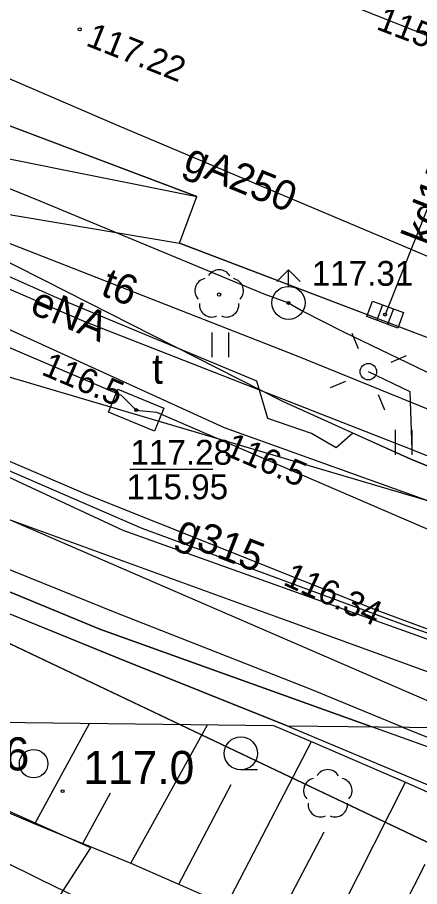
# Model space of a CAD drawing. Extents: x 6434771 to 6436222, y 5663454 to 5664782.
# Drawn here: x 6435549.27 to 6435561.41, y 5663685.82 to 5663712.08 of the extents above; entities that cross this region are included whole.
import ezdxf

# ---------------------------------------------------------------- set-up
doc = ezdxf.new("R2010")
doc.units = 0
for name, color, linetype in [('Warstwa 1', 7, 'Continuous'), ('Warstwa 10', 7, 'Continuous'), ('Warstwa 11', 7, 'Continuous'), ('Warstwa 12', 7, 'Continuous'), ('Warstwa 13', 7, 'Continuous'), ('Warstwa 14', 7, 'Continuous'), ('Warstwa 2', 7, 'Continuous'), ('Warstwa 20', 7, 'Continuous'), ('Warstwa 21', 7, 'Continuous'), ('Warstwa 25', 7, 'Continuous'), ('Warstwa 4', 7, 'Continuous'), ('Warstwa 5', 7, 'Continuous'), ('Warstwa 6', 7, 'Continuous'), ('Warstwa 7', 7, 'Continuous'), ('Warstwa 8', 7, 'Continuous'), ('Warstwa 9', 7, 'Continuous')]:
    doc.layers.add(name, color=color, linetype=linetype)

msp = doc.modelspace()

# ---------------------------------------------------------------- linework, layer by layer
at = {"layer": 'Warstwa 1'}
msp.add_line((6435531.111, 5663701.684), (6435595.767, 5663670.923), dxfattribs=at)
msp.add_line((6435531.111, 5663701.684), (6435595.767, 5663670.923), dxfattribs=at)
msp.add_circle((6435549.758, 5663689.531), 0.43, dxfattribs=at)
at = {"layer": 'Warstwa 10'}
for p, q in [((6435542.967, 5663690.85), (6435557.005, 5663690.681)), ((6435549.791, 5663687.712), (6435551.443, 5663690.748)), ((6435552.696, 5663686.525), (6435555.008, 5663690.705)), ((6435557.005, 5663690.681), (6435558.192, 5663690.185)), ((6435555.588, 5663685.255), (6435558.154, 5663690.201)), ((6435558.192, 5663690.185), (6435561.075, 5663688.934)), ((6435545.296, 5663689.646), (6435549.791, 5663687.712)), ((6435554.143, 5663685.889), (6435555.729, 5663688.9)), ((6435558.504, 5663684.048), (6435560.986, 5663688.972)), ((6435561.075, 5663688.934), (6435564.046, 5663687.598)), ((6435551.243, 5663687.118), (6435552.081, 5663688.649)), ((6435549.791, 5663687.712), (6435552.696, 5663686.525)), ((6435557.046, 5663684.651), (6435558.534, 5663687.474)), ((6435552.696, 5663686.525), (6435555.588, 5663685.255)), ((6435560.01, 5663683.403), (6435561.581, 5663686.5))]:
    msp.add_line(p, q, dxfattribs=at)
for points in [[(6435566.497, 5663690.567), (6435562.903, 5663691.858), (6435557.336, 5663693.882), (6435548.025, 5663697.266), (6435543.039, 5663699.531), (6435535.54, 5663702.839), (6435534.748, 5663703.456), (6435534.366, 5663703.791), (6435532.04, 5663707.376), (6435529.501, 5663710.978), (6435526.518, 5663712.53), (6435515.716, 5663717.944), (6435508.085, 5663721.696), (6435503.376, 5663724.124), (6435495.885, 5663728.039), (6435489.548, 5663731.444), (6435486.344, 5663733.053), (6435483.124, 5663734.739), (6435470.222, 5663741.239)], [(6435587.473, 5663690.314), (6435586.171, 5663691.02), (6435579.225, 5663692.908), (6435570.448, 5663695.457), (6435566.535, 5663696.635), (6435565.184, 5663697.082), (6435561.153, 5663698.73), (6435559.402, 5663699.522), (6435558.896, 5663699.07), (6435558.148, 5663699.509), (6435556.836, 5663699.956), (6435556.499, 5663701.091), (6435550.461, 5663703.607), (6435545.35, 5663705.875), (6435536.398, 5663709.906), (6435533.381, 5663711.258), (6435531.532, 5663709.638), (6435525.755, 5663712.427), (6435516.512, 5663716.864), (6435503.928, 5663722.874), (6435491.642, 5663729.15)], [(6435491.577, 5663725.302), (6435503.628, 5663719.334), (6435507.981, 5663717.239), (6435515.417, 5663713.693), (6435524.388, 5663709.338), (6435526.56, 5663708.223), (6435532.197, 5663705.709), (6435538.182, 5663703.083), (6435553.022, 5663696.65), (6435561.057, 5663693.685), (6435570.251, 5663690.522)], [(6435493.96, 5663720.3), (6435503.33, 5663715.63), (6435506.61, 5663714.77), (6435509.89, 5663713.92), (6435513.88, 5663712.65), (6435516.64, 5663711.07), (6435519, 5663708.98), (6435521.37, 5663706.89), (6435525.5, 5663705.03), (6435528.61, 5663704.01), (6435529.1, 5663703.33), (6435531.83, 5663701.91), (6435534.87, 5663700.62), (6435537.9, 5663699.33), (6435544.83, 5663696.46), (6435551.76, 5663693.6), (6435559.974, 5663690.645)], [(6435560.9, 5663690.634), (6435558.136, 5663691.772), (6435552.217, 5663694.104), (6435548.725, 5663695.511), (6435546.475, 5663696.372), (6435543.449, 5663697.594), (6435538.827, 5663699.502), (6435535.163, 5663701.269), (6435530.212, 5663703.563), (6435522.384, 5663707.121), (6435520.082, 5663708.172), (6435518.396, 5663708.892), (6435518.076, 5663709.165), (6435517.062, 5663709.85), (6435513.283, 5663712.365), (6435512.665, 5663712.426), (6435511.672, 5663712.599), (6435509.746, 5663713.538), (6435503.975, 5663716.349), (6435500.176, 5663718.145)], [(6435587.39, 5663677.85), (6435583.31, 5663680.19), (6435578.29, 5663682.44), (6435573.26, 5663684.69), (6435565.02, 5663688.83), (6435559.974, 5663690.645)], [(6435560.9, 5663690.634), (6435563.875, 5663689.441), (6435567.688, 5663687.873), (6435569.875, 5663687.009), (6435576.197, 5663684.333), (6435581.485, 5663682.005), (6435589.287, 5663678.231), (6435594.477, 5663675.838), (6435597.055, 5663674.612), (6435600.526, 5663673.645), (6435604.821, 5663672.408), (6435606.335, 5663671.897), (6435610.445, 5663670.77), (6435611.244, 5663670.49), (6435617.084, 5663668.772), (6435622.288, 5663667.255), (6435624.955, 5663666.972), (6435628.135, 5663666.666), (6435629.715, 5663666.493), (6435636.243, 5663666.788), (6435641.434, 5663665.059), (6435643.118, 5663664.509), (6435646.322, 5663663.671), (6435653.402, 5663661.783)]]:
    msp.add_lwpolyline(points, dxfattribs=at)
at = {"layer": 'Warstwa 11'}
msp.add_circle((6435555.361, 5663703.705), 0.05, dxfattribs=at)
for centre, start, end in [((6435555.361, 5663704.08), 30.1471, 149.8529), ((6435555.004, 5663703.821), 102.1471, 221.8529), ((6435555.718, 5663703.821), 318.1471, 77.8529), ((6435555.141, 5663703.402), 174.1471, 293.8529), ((6435555.581, 5663703.402), 246.1471, 5.8529)]:
    msp.add_arc(centre, 0.375, start, end, dxfattribs=at)
at = {"layer": 'Warstwa 12'}
for points in [[(6435276.296, 5663839.122), (6435282.733, 5663835.528), (6435283.155, 5663835.293), (6435283.578, 5663835.058), (6435339.95, 5663804.176), (6435373.154, 5663785.164), (6435373.6, 5663784.903), (6435374.09, 5663784.842), (6435381.569, 5663787.202), (6435381.966, 5663786.947), (6435382.363, 5663786.692), (6435416.468, 5663767.82), (6435452.468, 5663747.664), (6435497.181, 5663726.003), (6435502.116, 5663724.694), (6435541.028, 5663706.294), (6435541.516, 5663706.079), (6435555.51, 5663699.69), (6435571.692, 5663693.874), (6435578.552, 5663690.422)], [(6435490.42, 5663730.15), (6435500.39, 5663725.18), (6435509.58, 5663720.45), (6435510.69, 5663718.49), (6435524.73, 5663711.25), (6435526.79, 5663711.58), (6435552.4, 5663700.67), (6435552.856, 5663700.214), (6435553.47, 5663700.15), (6435575.94, 5663690.452)], [(6435500.276, 5663729.957), (6435501.42, 5663729.465), (6435510.021, 5663725.808), (6435518.895, 5663722.025), (6435524.713, 5663719.519), (6435527.728, 5663718.186), (6435533.756, 5663716.021), (6435542.116, 5663712.906), (6435545.736, 5663711.647), (6435552.335, 5663708.801), (6435560.867, 5663705.201), (6435566.797, 5663702.68), (6435568.089, 5663702.43), (6435575.171, 5663700.941), (6435585.658, 5663698.746), (6435590.084, 5663697.857), (6435599.16, 5663695.943), (6435601.73, 5663695.402), (6435603.682, 5663694.98)], [(6435495.394, 5663729.362), (6435501.979, 5663726.557), (6435508.779, 5663723.648), (6435511.938, 5663722.394), (6435518.623, 5663719.55), (6435519.2, 5663719.291), (6435519.728, 5663719.06), (6435527.291, 5663715.895), (6435534.192, 5663712.984), (6435540.017, 5663710.578), (6435549.947, 5663706.533), (6435556.707, 5663703.723), (6435557.454, 5663703.454), (6435557.886, 5663703.203), (6435559.118, 5663702.582), (6435566.284, 5663699.124), (6435573.573, 5663695.482), (6435574.339, 5663695.191), (6435579.779, 5663693.796), (6435588.874, 5663691.404), (6435593.659, 5663690.24)], [(6435587.473, 5663690.314), (6435585.112, 5663690.713), (6435580.593, 5663692.108), (6435576.949, 5663693.229), (6435570.918, 5663695.16), (6435568.633, 5663696.068), (6435562.555, 5663698.457), (6435561.19, 5663699.011), (6435551.288, 5663702.896), (6435546.214, 5663705.078), (6435538.371, 5663708.403), (6435535.816, 5663709.499), (6435532.174, 5663711.05), (6435528.653, 5663712.809), (6435522.662, 5663715.734), (6435516.629, 5663718.68), (6435512.884, 5663720.448), (6435511.788, 5663721.026), (6435512.053, 5663722.908), (6435511.336, 5663723.209), (6435504.536, 5663725.929), (6435502.592, 5663726.838), (6435498.957, 5663728.793)], [(6435559.974, 5663690.645), (6435551.76, 5663693.6), (6435544.83, 5663696.46), (6435537.9, 5663699.33), (6435534.87, 5663700.62), (6435531.83, 5663701.91), (6435529.1, 5663703.33), (6435528.61, 5663704.01), (6435525.5, 5663705.03), (6435521.37, 5663706.89), (6435519, 5663708.98), (6435516.64, 5663711.07), (6435513.88, 5663712.65), (6435509.89, 5663713.92), (6435506.61, 5663714.77), (6435503.33, 5663715.63), (6435493.96, 5663720.3)], [(6435495.121, 5663719.919), (6435501.163, 5663716.995), (6435505.508, 5663719.023), (6435509.959, 5663717.066), (6435518.39, 5663713.003), (6435532.954, 5663706.022), (6435536.57, 5663704.276), (6435546.835, 5663699.61), (6435551.397, 5663697.659), (6435560.124, 5663694.174), (6435569.956, 5663690.525)], [(6435499.929, 5663718.69), (6435500.35, 5663718.66), (6435500.74, 5663718.74), (6435501.21, 5663718.81), (6435501.68, 5663718.8), (6435502.15, 5663718.69), (6435502.59, 5663718.5), (6435503.3, 5663718.17), (6435532.79, 5663704.35), (6435544.53, 5663698.85), (6435563.579, 5663690.602)], [(6435544.629, 5663707.183), (6435545.493, 5663706.711), (6435547.953, 5663705.674), (6435557.683, 5663701.862), (6435567.517, 5663697.87), (6435577.241, 5663694.026), (6435586.194, 5663690.478), (6435586.748, 5663690.323)], [(6435544.629, 5663707.183), (6435545.408, 5663706.502), (6435550.075, 5663704.141), (6435557.279, 5663700.48), (6435561.153, 5663698.73), (6435565.731, 5663696.858), (6435570.146, 5663695.031), (6435575.385, 5663693.052), (6435582.509, 5663690.374)], [(6435561.19, 5663699.011), (6435561.13, 5663700.762), (6435559.866, 5663701.375)], [(6435553.902, 5663619.382), (6435557.49, 5663624.9), (6435563.35, 5663633.26), (6435569.21, 5663641.63), (6435574.08, 5663648.58), (6435578.96, 5663655.53), (6435590.97, 5663673.22), (6435590.74, 5663676.68), (6435587.39, 5663677.85), (6435583.31, 5663680.19), (6435578.29, 5663682.44), (6435573.26, 5663684.69), (6435565.02, 5663688.83), (6435559.974, 5663690.645)]]:
    msp.add_lwpolyline(points, dxfattribs=at)
at = {"layer": 'Warstwa 13'}
msp.add_circle((6435550.633, 5663688.701), 0.045, dxfattribs=at)
for centre, start, end in [((6435558.642, 5663688.977), 30.1471, 149.8529), ((6435558.285, 5663688.718), 102.0477, 221.9513), ((6435558.999, 5663688.718), 318.0487, 77.9523), ((6435558.422, 5663688.299), 174.1984, 293.7229), ((6435558.862, 5663688.299), 246.2771, 5.6877)]:
    msp.add_arc(centre, 0.375, start, end, dxfattribs=at)
at = {"layer": 'Warstwa 14'}
msp.add_line((6435555.175, 5663698.418), (6435552.666, 5663698.418), dxfattribs=at)
for centre in [(6435560.372, 5663703.101), (6435552.856, 5663700.214), (6435552.856, 5663700.214), (6435552.857, 5663700.214), (6435560.12, 5663694.187)]:
    msp.add_circle(centre, 0.045, dxfattribs=at)
at = {"layer": 'Warstwa 2'}
for points in [[(6435557.418, 5663690.676), (6435552.242, 5663692.751), (6435535.116, 5663699.719), (6435531.111, 5663701.684), (6435474.497, 5663728.817)], [(6435557.418, 5663690.676), (6435561.781, 5663688.843), (6435564.291, 5663688.113)], [(6435518.906, 5663640.032), (6435525.566, 5663648.437), (6435531.794, 5663656.463), (6435551.486, 5663686.987), (6435544.274, 5663690.204), (6435525.365, 5663664.061), (6435511.33, 5663644.502)]]:
    msp.add_lwpolyline(points, dxfattribs=at)
msp.add_circle((6435559.866, 5663701.375), 0.25, dxfattribs=at)
at = {"layer": 'Warstwa 20'}
for p, q in [((6435545.296, 5663689.646), (6435549.791, 5663687.712)), ((6435549.791, 5663687.712), (6435552.696, 5663686.525)), ((6435552.696, 5663686.525), (6435555.588, 5663685.255))]:
    msp.add_line(p, q, dxfattribs=at)
at = {"layer": 'Warstwa 21'}
for p, q in [((6435557.005, 5663690.681), (6435558.192, 5663690.185)), ((6435558.192, 5663690.185), (6435561.075, 5663688.934)), ((6435561.075, 5663688.934), (6435564.046, 5663687.598))]:
    msp.add_line(p, q, dxfattribs=at)
at = {"layer": 'Warstwa 25'}
msp.add_circle((6435551.15, 5663711.72), 0.045, dxfattribs=at)
at = {"layer": 'Warstwa 4'}
for p, q in [((6435560.296, 5663703.396), (6435560.121, 5663702.928)), ((6435560.623, 5663703.274), (6435560.448, 5663702.806))]:
    msp.add_line(p, q, dxfattribs=at)
for points in [[(6435557.1, 5663704.1), (6435557.454, 5663704.454)], [(6435557.808, 5663704.1), (6435557.454, 5663704.454)], [(6435557.454, 5663703.954), (6435557.454, 5663704.454)], [(6435559.573, 5663702.065), (6435559.377, 5663702.525)], [(6435560.556, 5663701.668), (6435561.016, 5663701.864)], [(6435559.176, 5663701.082), (6435558.716, 5663700.886)], [(6435560.159, 5663700.685), (6435560.355, 5663700.225)]]:
    msp.add_lwpolyline(points, dxfattribs=at)
for points in [[(6435559.991, 5663703.51), (6435560.928, 5663703.16), (6435560.753, 5663702.692), (6435559.816, 5663703.042)], [(6435552.021, 5663700.151), (6435552.305, 5663700.845), (6435553.693, 5663700.277), (6435553.409, 5663699.583)]]:
    msp.add_lwpolyline(points, close=True, dxfattribs=at)
msp.add_circle((6435557.454, 5663703.454), 0.5, dxfattribs=at)
at = {"layer": 'Warstwa 5'}
for p, q in [((6435503.453, 5663719.448), (6435552.452, 5663696.586)), ((6435536.46, 5663713.56), (6435554.69, 5663706.67)), ((6435548.49, 5663707.91), (6435554.69, 5663706.67)), ((6435548.19, 5663706.26), (6435554.16, 5663705.26)), ((6435554.16, 5663705.26), (6435565.68, 5663700.87)), ((6435555.151, 5663701.81), (6435555.151, 5663702.56)), ((6435555.651, 5663701.81), (6435555.651, 5663702.56)), ((6435548.91, 5663701.25), (6435564.68, 5663696.59)), ((6435535.116, 5663699.719), (6435552.242, 5663692.751)), ((6435560.688, 5663698.865), (6435560.688, 5663699.615)), ((6435561.188, 5663698.865), (6435561.188, 5663699.615)), ((6435552.452, 5663696.586), (6435565.925, 5663691.764)), ((6435552.242, 5663692.751), (6435557.418, 5663690.676)), ((6435557.418, 5663690.676), (6435569.912, 5663690.526)), ((6435557.418, 5663690.676), (6435561.781, 5663688.843)), ((6435557.418, 5663690.676), (6435569.912, 5663690.526))]:
    msp.add_line(p, q, dxfattribs=at)
at = {"layer": 'Warstwa 6'}
msp.add_line((6435556.516, 5663689.343), (6435556.016, 5663689.343), dxfattribs=at)
for points in [[(6435557.624, 5663617.186), (6435560.245, 5663620.878), (6435595.767, 5663670.923), (6435531.111, 5663701.684), (6435473.15, 5663729.463), (6435470.997, 5663730.839), (6435385.94, 5663776.469), (6435383.505, 5663771.998), (6435381.775, 5663772.849), (6435379.415, 5663768.737), (6435374.588, 5663771.455), (6435379.471, 5663779.947), (6435341.096, 5663801.352), (6435284.269, 5663833.48), (6435246.778, 5663854.403), (6435242.169, 5663846.309), (6435237.4, 5663848.916), (6435241.929, 5663857.022), (6435210.691, 5663874.851), (6435202.784, 5663879.266), (6435199.977, 5663874.56), (6435180.355, 5663839.798)], [(6435592.26, 5663691.77), (6435588.763, 5663692.979), (6435565.676, 5663700.867), (6435554.16, 5663705.26), (6435554.69, 5663706.67), (6435536.46, 5663713.56), (6435493.73, 5663731.71), (6435491.83, 5663732.6), (6435483.3, 5663736.92), (6435474.78, 5663741.25), (6435471.29, 5663743.14), (6435458.36, 5663750), (6435430.67, 5663764.81), (6435413.07, 5663774.74), (6435404.99, 5663779.58), (6435398.517, 5663783.567), (6435394.415, 5663785.907)], [(6435655.306, 5663704.457), (6435634.426, 5663709.389), (6435610.273, 5663715.091), (6435606.104, 5663716.081), (6435585.89, 5663720.915), (6435579.081, 5663722.727), (6435570.839, 5663725.106), (6435563.667, 5663727.503), (6435563.026, 5663724.921), (6435557.022, 5663726.263), (6435551.767, 5663728.426), (6435548.772, 5663729.662), (6435531.111, 5663701.684), (6435595.767, 5663670.923), (6435595.836, 5663671.712), (6435615.388, 5663667.576), (6435705.686, 5663646.602)]]:
    msp.add_lwpolyline(points, dxfattribs=at)
for centre, radius in [((6435557.454, 5663703.454), 0.045), ((6435560.372, 5663703.101), 0.045), ((6435552.857, 5663700.214), 0.045), ((6435556.016, 5663689.843), 0.5)]:
    msp.add_circle(centre, radius, dxfattribs=at)
at = {"layer": 'Warstwa 7'}
for points in [[(6435512.73, 5663739.421), (6435512.981, 5663738.786), (6435520.487, 5663727.873), (6435526.996, 5663725.284), (6435563.446, 5663710.815), (6435571.916, 5663707.453), (6435604.561, 5663697.609), (6435615.705, 5663694.262), (6435631.101, 5663689.788)], [(6435563.446, 5663710.815), (6435560.372, 5663703.101)], [(6435540.167, 5663690.884), (6435541.124, 5663690.377), (6435544.265, 5663688.814), (6435546.367, 5663687.814), (6435549.985, 5663686.018), (6435562.681, 5663679.846), (6435560.894, 5663675.405), (6435560.702, 5663674.884), (6435561.582, 5663674.343), (6435567.305, 5663671.224), (6435570.385, 5663675.979), (6435580.705, 5663670.944), (6435582.226, 5663671.016), (6435610.149, 5663657.048), (6435608.767, 5663652.705), (6435614.495, 5663650.035), (6435622.045, 5663663.165), (6435674.066, 5663651.59)]]:
    msp.add_lwpolyline(points, dxfattribs=at)
at = {"layer": 'Warstwa 8'}
for p, q in [((6435536.46, 5663713.56), (6435554.69, 5663706.67)), ((6435554.16, 5663705.26), (6435554.69, 5663706.67)), ((6435554.16, 5663705.26), (6435565.68, 5663700.87))]:
    msp.add_line(p, q, dxfattribs=at)
at = {"layer": 'Warstwa 9'}
for p, q in [((6435503.453, 5663719.448), (6435552.452, 5663696.586)), ((6435548.49, 5663707.91), (6435554.69, 5663706.67)), ((6435554.16, 5663705.26), (6435554.69, 5663706.67)), ((6435548.19, 5663706.26), (6435554.16, 5663705.26)), ((6435548.91, 5663701.25), (6435564.674, 5663696.589)), ((6435552.452, 5663696.586), (6435565.925, 5663691.764))]:
    msp.add_line(p, q, dxfattribs=at)

# ---------------------------------------------------------------- texts
at = {"layer": 'Warstwa 13'}
for s, rotation, p in [('gA250', 337.8159, (6435554.24, 5663707.49)), ('t6', 339.2941, (6435551.746, 5663703.697)), ('eNA', 337.4206, (6435549.604, 5663703.158)), ('g315', 338.916, (6435554, 5663696.261))]:
    msp.add_text(s, height=0.9, rotation=rotation, dxfattribs=at).set_placement(p)
for s, p in [('117.6', (6435546.283, 5663689.328)), ('117.0', (6435551.264, 5663688.917))]:
    msp.add_text(s, height=1, dxfattribs=at).set_placement(p)
at = {"layer": 'Warstwa 14'}
for s, rotation, p in [('115.25', 339.0363, (6435560.075, 5663711.732)), ('116.5', 336.9278, (6435549.961, 5663701.301)), ('116.5', 336.6528, (6435555.486, 5663698.871)), ('116.34', 335.4439, (6435557.262, 5663694.951))]:
    msp.add_text(s, height=0.75, rotation=rotation, dxfattribs=at).set_placement(p)
msp.add_text('115.95', height=0.75, dxfattribs=at).set_placement((6435552.566, 5663697.52))
at = {"layer": 'Warstwa 25'}
msp.add_text('117.22', height=0.75, rotation=338.3488, dxfattribs=at).set_placement((6435551.304, 5663711.242))
at = {"layer": 'Warstwa 5'}
msp.add_text('t', height=0.9, dxfattribs=at).set_placement((6435553.335, 5663701.012))
at = {"layer": 'Warstwa 6'}
for s, p in [('117.31', (6435558.158, 5663703.971)), ('117.28', (6435552.684, 5663698.565))]:
    msp.add_text(s, height=0.75, dxfattribs=at).set_placement(p)
at = {"layer": 'Warstwa 7'}
msp.add_text('kd150', height=0.9, rotation=68.9669, dxfattribs=at).set_placement((6435561.69, 5663705.148))

doc.saveas('drawing.dxf')
